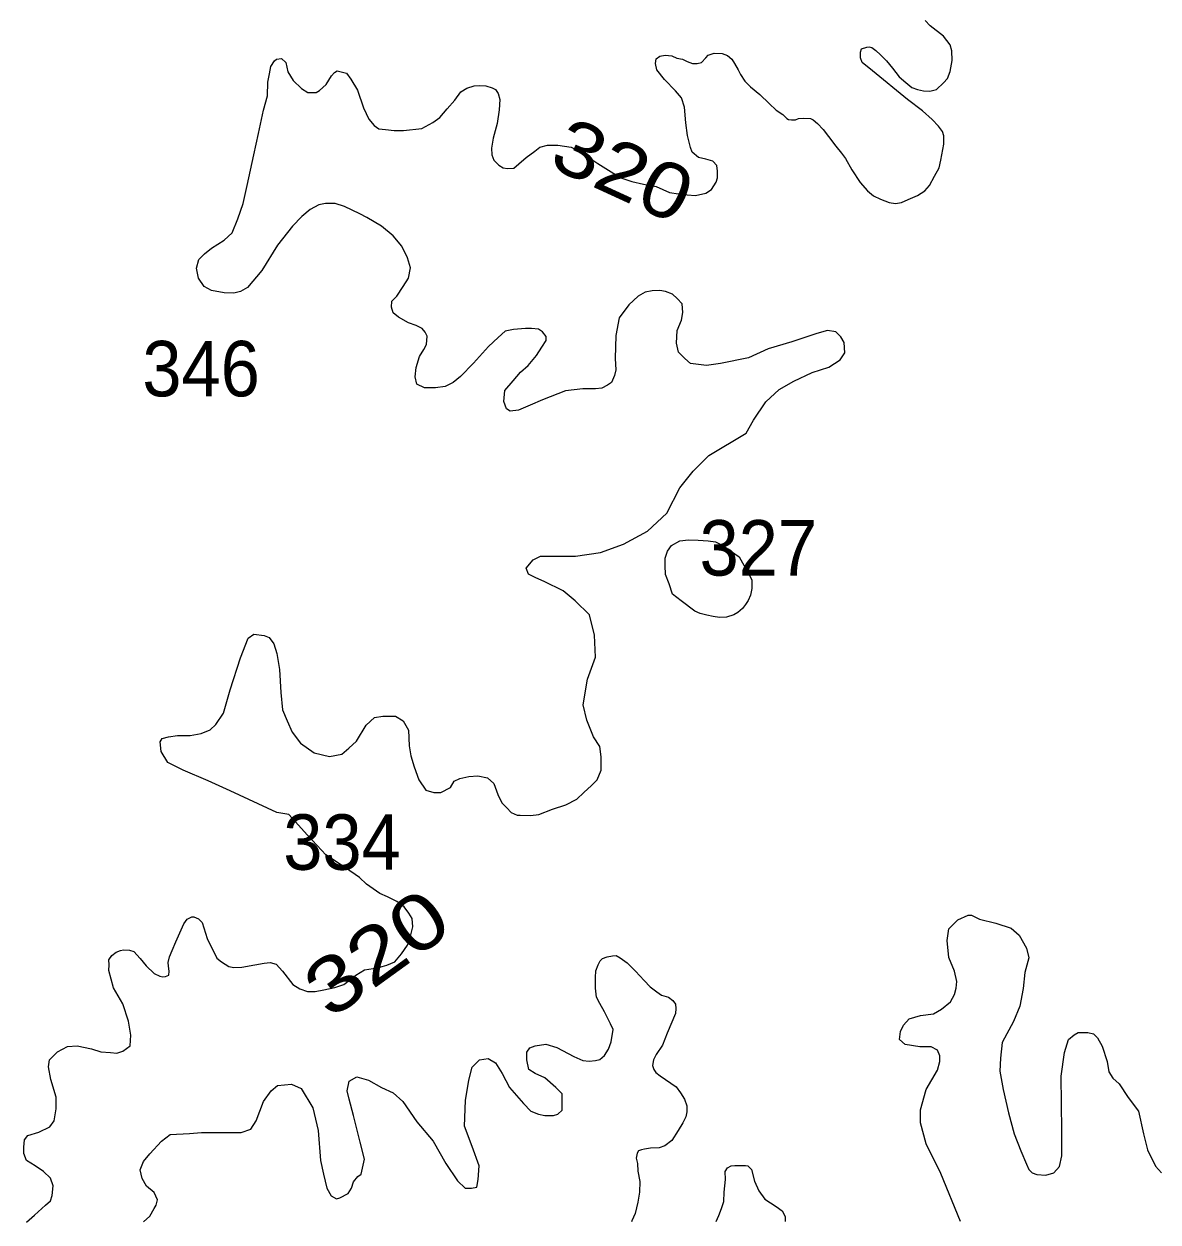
# Model space of a CAD drawing. Extents: x 445.4 to 500, y 8728.7 to 8784.
# Drawn here: x 482.626 to 485.899, y 8728.715 to 8732.172 of the extents above; entities that cross this region are included whole.
import ezdxf
from ezdxf.enums import TextEntityAlignment as Align

# ---------------------------------------------------------------- set-up
doc = ezdxf.new("R2010")
doc.units = 0
doc.header["$LTSCALE"] = 0.064
doc.layers.add('2', color=7, linetype='Continuous', lineweight=13)
doc.layers.add('21', color=7, linetype='Continuous')
doc.layers.add('61', color=7, linetype='Continuous')

msp = doc.modelspace()

# ---------------------------------------------------------------- linework, layer by layer
at = {"layer": '2'}
for points in [[(485.2988, 8732.0354), (485.3046, 8732.067), (485.3039, 8732.0943), (485.2988, 8732.1116), (485.2794, 8732.1368), (485.2412, 8732.1667), (485.2267, 8732.1818)], [(484.6097, 8731.6947), (484.6237, 8731.7157), (484.6272, 8731.7279), (484.6277, 8731.7473), (484.6258, 8731.7642), (484.6136, 8731.7763), (484.5939, 8731.7819), (484.5724, 8731.7866), (484.5545, 8731.8025), (484.5499, 8731.8156), (484.5405, 8731.8503), (484.5358, 8731.8867), (484.532, 8731.9326), (484.5236, 8731.9588), (484.5058, 8731.9794), (484.4748, 8732.0118), (484.4523, 8732.0399), (484.4485, 8732.0577), (484.4504, 8732.0717), (484.4607, 8732.0792), (484.4766, 8732.082), (484.4954, 8732.0802), (484.5104, 8732.0736), (484.5263, 8732.0708), (484.5395, 8732.0642), (484.5554, 8732.0577), (484.5685, 8732.0577), (484.5817, 8732.0614), (484.5938, 8732.0745), (484.6004, 8732.082), (484.6182, 8732.0876), (484.6407, 8732.0867), (484.6567, 8732.0811), (484.6689, 8732.0708), (484.6764, 8732.0577), (484.6867, 8732.0399), (484.6942, 8732.0268), (484.7064, 8732.0072), (484.7223, 8731.9913), (484.7495, 8731.9688), (484.7767, 8731.9426), (484.7964, 8731.9239), (484.8161, 8731.9108), (484.8279, 8731.8997), (484.8322, 8731.8969), (484.8409, 8731.8961), (484.8524, 8731.8961), (484.861, 8731.8997), (484.8762, 8731.9005), (484.8956, 8731.899), (484.9036, 8731.8954), (484.9165, 8731.8854), (484.9324, 8731.8674), (484.9482, 8731.8472), (484.9691, 8731.8192), (484.985, 8731.7991), (484.9965, 8731.784), (485.0147, 8731.7512), (485.0392, 8731.7146), (485.0608, 8731.6908), (485.0781, 8731.6764), (485.0975, 8731.6664), (485.1229, 8731.6567), (485.1416, 8731.6538), (485.1589, 8731.6567), (485.1776, 8731.6661), (485.205, 8731.6769), (485.2259, 8731.6905), (485.2396, 8731.7063), (485.254, 8731.7329), (485.267, 8731.7567), (485.272, 8731.779), (485.2807, 8731.8253), (485.2807, 8731.8491), (485.2771, 8731.8618), (485.2656, 8731.8769), (485.2469, 8731.8963), (485.2195, 8731.9215), (485.1756, 8731.9546), (485.0747, 8732.0366), (485.045, 8732.0615), (485.04, 8732.0745), (485.04, 8732.091), (485.0428, 8732.1003), (485.058, 8732.1054), (485.0652, 8732.1061), (485.0731, 8732.1047), (485.0846, 8732.096), (485.0976, 8732.0831), (485.1149, 8732.0658), (485.1322, 8732.0443), (485.1516, 8732.0198), (485.1713, 8732.003), (485.1886, 8731.9893), (485.2044, 8731.9829), (485.2224, 8731.9793), (485.2405, 8731.9786), (485.2592, 8731.9829), (485.2801, 8732.0023), (485.2909, 8732.0152), (485.2988, 8732.0354)], [(483.5239, 8731.6546), (483.496, 8731.6546), (483.477, 8731.6508), (483.4517, 8731.6369), (483.4276, 8731.6166), (483.401, 8731.5888), (483.3579, 8731.5344), (483.3123, 8731.4611), (483.2713, 8731.4117), (483.251, 8731.4003), (483.232, 8731.3953), (483.2041, 8731.3966), (483.1674, 8731.4029), (483.1458, 8731.4143), (483.1294, 8731.4383), (483.1243, 8731.4674), (483.1306, 8731.4927), (483.1471, 8731.5091), (483.1674, 8731.5256), (483.2041, 8731.5483), (483.2269, 8731.5698), (483.2434, 8731.6103), (483.2586, 8731.6546), (483.27, 8731.7064), (483.289, 8731.7944), (483.3029, 8731.8564), (483.3169, 8731.9234), (483.3283, 8731.9648), (483.3296, 8732.004), (483.3347, 8732.028), (483.3385, 8732.0495), (483.3486, 8732.0659), (483.3549, 8732.071), (483.3689, 8732.0723), (483.3815, 8732.0609), (483.3879, 8732.0343), (483.4031, 8732.009), (483.4272, 8731.9863), (483.4449, 8731.9749), (483.469, 8731.9749), (483.4791, 8731.9799), (483.4981, 8731.9976), (483.5133, 8732.0229), (483.5222, 8732.0318), (483.5298, 8732.0369), (483.5564, 8732.0305), (483.5691, 8732.0128), (483.5881, 8731.9812), (483.6058, 8731.9306), (483.621, 8731.8977), (483.6362, 8731.8788), (483.6502, 8731.8699), (483.6692, 8731.8674), (483.6945, 8731.8649), (483.7211, 8731.8649), (483.7742, 8731.8704), (483.8062, 8731.888), (483.826, 8731.9023), (483.847, 8731.9276), (483.869, 8731.9519), (483.8867, 8731.9761), (483.9043, 8731.9871), (483.9253, 8731.9937), (483.9418, 8731.9948), (483.9584, 8731.9937), (483.9771, 8731.9882), (483.987, 8731.9827), (483.9948, 8731.9717), (483.9992, 8731.9541), (483.997, 8731.9243), (483.9915, 8731.8847), (483.9804, 8731.8429), (483.9749, 8731.8143), (483.976, 8731.7944), (483.9815, 8731.779), (483.9959, 8731.7647), (484.0091, 8731.757), (484.0212, 8731.7548), (484.04, 8731.7559), (484.0543, 8731.7691), (484.0753, 8731.7867), (484.1006, 8731.8054), (484.1144, 8731.817), (484.1371, 8731.8222), (484.1669, 8731.8222), (484.2054, 8731.817), (484.2317, 8731.8047), (484.2562, 8731.7873), (484.2824, 8731.7698), (484.3209, 8731.7453), (484.3489, 8731.7279), (484.3804, 8731.7174), (484.4137, 8731.7104), (484.4504, 8731.7034), (484.4697, 8731.6947), (484.4889, 8731.686), (484.5152, 8731.6825), (484.5397, 8731.679), (484.5642, 8731.6772), (484.5939, 8731.6842), (484.6097, 8731.6947)], [(484.7106, 8730.9916), (484.7316, 8731.0291), (484.7666, 8731.0823), (484.8052, 8731.1172), (484.8475, 8731.1411), (484.9009, 8731.1668), (484.9487, 8731.1815), (484.9818, 8731.2035), (484.9947, 8731.2237), (484.9929, 8731.2531), (484.9837, 8731.2696), (484.9689, 8731.2843), (484.945, 8731.288), (484.9137, 8731.2788), (484.842, 8731.2549), (484.7739, 8731.2347), (484.7169, 8731.209), (484.636, 8731.1925), (484.5955, 8731.187), (484.5495, 8731.1925), (484.5329, 8731.2072), (484.5145, 8731.2255), (484.509, 8731.2512), (484.5109, 8731.288), (484.5237, 8731.3173), (484.5274, 8731.3394), (484.5256, 8731.3651), (484.5109, 8731.3798), (484.498, 8731.3926), (484.4778, 8731.4), (484.4612, 8731.4036), (484.4391, 8731.4018), (484.4189, 8731.3981), (484.3986, 8731.3871), (484.3711, 8731.3614), (484.3435, 8731.3247), (484.3343, 8731.2733), (484.3324, 8731.2072), (484.3343, 8731.1741), (484.3306, 8731.1576), (484.3214, 8731.1374), (484.3103, 8731.13), (484.2938, 8731.1209), (484.2754, 8731.119), (484.2386, 8731.119), (484.1889, 8731.1135), (484.1228, 8731.0875), (484.0864, 8731.0718), (484.0529, 8731.0579), (484.0288, 8731.0553), (484.0187, 8731.0617), (484.0111, 8731.0832), (484.0136, 8731.1148), (484.0377, 8731.1426), (484.0592, 8731.1679), (484.0807, 8731.1869), (484.1048, 8731.216), (484.12, 8731.24), (484.1327, 8731.259), (484.1327, 8731.2703), (484.1226, 8731.2842), (484.1112, 8731.2918), (484.0909, 8731.2931), (484.0731, 8731.2931), (484.0389, 8731.2906), (484.0149, 8731.2855), (483.9946, 8731.2678), (483.9667, 8731.2413), (483.9236, 8731.1932), (483.8856, 8731.1553), (483.8641, 8731.1375), (483.8413, 8731.1262), (483.8134, 8731.1224), (483.7817, 8731.1224), (483.7602, 8731.1325), (483.7551, 8731.154), (483.7576, 8731.1805), (483.7678, 8731.2122), (483.7804, 8731.2324), (483.788, 8731.2476), (483.7893, 8731.2716), (483.7842, 8731.283), (483.7754, 8731.2931), (483.7576, 8731.302), (483.7361, 8731.3095), (483.7069, 8731.326), (483.6917, 8731.3386), (483.6867, 8731.3551), (483.6879, 8731.3728), (483.7019, 8731.3867), (483.7203, 8731.4143), (483.7355, 8731.4383), (483.7418, 8731.4686), (483.733, 8731.4977), (483.7165, 8731.5306), (483.6912, 8731.561), (483.6582, 8731.5888), (483.6151, 8731.6141), (483.5949, 8731.6242), (483.5505, 8731.6457), (483.5239, 8731.6546)], [(483.4968, 8729.7749), (483.472, 8729.8015), (483.4433, 8729.832), (483.4185, 8729.8605), (483.3899, 8729.891), (483.3556, 8729.8967), (483.2207, 8729.9597), (483.1577, 8729.988), (483.0853, 8730.0194), (483.0412, 8730.0414), (483.0223, 8730.0729), (483.019, 8730.1007), (483.0245, 8730.1099), (483.0431, 8730.1155), (483.069, 8730.1192), (483.106, 8730.1192), (483.1375, 8730.1247), (483.1634, 8730.1358), (483.18, 8730.1506), (483.2022, 8730.1838), (483.2207, 8730.2504), (483.2504, 8730.3427), (483.2726, 8730.4), (483.2892, 8730.4111), (483.3188, 8730.4074), (483.3337, 8730.4018), (483.3466, 8730.3834), (483.3559, 8730.3557), (483.3633, 8730.3095), (483.367, 8730.243), (483.3725, 8730.1931), (483.3855, 8730.1617), (483.4003, 8730.1284), (483.4244, 8730.097), (483.4632, 8730.0693), (483.5076, 8730.0582), (483.5428, 8730.0656), (483.5632, 8730.0822), (483.5854, 8730.1026), (483.6132, 8730.1487), (483.6372, 8730.1709), (483.6613, 8730.1746), (483.6983, 8730.1746), (483.7205, 8730.1617), (483.7353, 8730.134), (483.7372, 8730.0896), (483.7427, 8730.0601), (483.752, 8730.0287), (483.7658, 8729.9911), (483.7861, 8729.9616), (483.8084, 8729.9542), (483.8287, 8729.9542), (483.8565, 8729.969), (483.8676, 8729.9874), (483.8842, 8729.9948), (483.9102, 8730.0004), (483.9361, 8730.0022), (483.9638, 8729.9967), (483.9823, 8729.9801), (483.9934, 8729.9487), (484.0046, 8729.9246), (484.0194, 8729.9099), (484.0323, 8729.8969), (484.049, 8729.8895), (484.0582, 8729.8895), (484.0878, 8729.8877), (484.1119, 8729.8914), (484.1508, 8729.9062), (484.1897, 8729.9191), (484.2211, 8729.9357), (484.2415, 8729.9542), (484.2637, 8729.9745), (484.2804, 8729.9911), (484.2915, 8730.0189), (484.2915, 8730.0576), (484.2878, 8730.0872), (484.2692, 8730.1149), (484.2507, 8730.163), (484.2396, 8730.2073), (484.2518, 8730.2811), (484.2751, 8730.3449), (484.2722, 8730.4088), (484.2576, 8730.4669), (484.2169, 8730.5075), (484.182, 8730.5365), (484.1271, 8730.5635), (484.1028, 8730.5739), (484.082, 8730.5842), (484.0751, 8730.6016), (484.0959, 8730.6258), (484.1167, 8730.6362), (484.1618, 8730.6362), (484.2173, 8730.6362), (484.2901, 8730.6466), (484.356, 8730.6708), (484.4254, 8730.7089), (484.4809, 8730.7608), (484.5191, 8730.8335), (484.5572, 8730.882), (484.6023, 8730.927), (484.7106, 8730.9916)], [(482.6333, 8728.715), (482.6564, 8728.7347), (482.6883, 8728.7637), (482.7021, 8728.7762), (482.7077, 8728.7914), (482.7104, 8728.8191), (482.7021, 8728.8412), (482.6827, 8728.8606), (482.6578, 8728.8772), (482.6328, 8728.8924), (482.6259, 8728.9132), (482.6259, 8728.9312), (482.6273, 8728.9519), (482.637, 8728.9644), (482.6689, 8728.974), (482.7007, 8728.9893), (482.7132, 8729.0072), (482.7188, 8729.0418), (482.7188, 8729.075), (482.7035, 8729.1268), (482.6972, 8729.1624), (482.6993, 8729.1834), (482.7224, 8729.2064), (482.7517, 8729.2211), (482.779, 8729.2231), (482.821, 8729.2148), (482.8482, 8729.2064), (482.8755, 8729.2043), (482.8944, 8729.2022), (482.9112, 8729.2085), (482.9321, 8729.2231), (482.9342, 8729.2545), (482.9279, 8729.2943), (482.9112, 8729.3446), (482.8839, 8729.3906), (482.8713, 8729.4409), (482.8717, 8729.4572), (482.8708, 8729.4714), (482.8797, 8729.4839), (482.8922, 8729.4937), (482.9046, 8729.499), (482.9135, 8729.5008), (482.9305, 8729.4999), (482.943, 8729.4954), (482.9608, 8729.4759), (482.9786, 8729.4545), (483.0018, 8729.4323), (483.0178, 8729.4243), (483.0267, 8729.4225), (483.0348, 8729.4234), (483.0437, 8729.4278), (483.0446, 8729.4385), (483.0428, 8729.4536), (483.0419, 8729.4643), (483.0455, 8729.4803), (483.0535, 8729.499), (483.0642, 8729.5239), (483.0873, 8729.5752), (483.0972, 8729.5887), (483.1107, 8729.5961), (483.1157, 8729.5961), (483.1292, 8729.5899), (483.1403, 8729.5789), (483.1551, 8729.5333), (483.1822, 8729.4767), (483.1958, 8729.4656), (483.2168, 8729.4521), (483.2316, 8729.4496), (483.255, 8729.4509), (483.292, 8729.457), (483.3191, 8729.462), (483.3364, 8729.4644), (483.3536, 8729.4595), (483.3721, 8729.4386), (483.4016, 8729.4001), (483.4216, 8729.3876), (483.4441, 8729.3801), (483.4666, 8729.3801), (483.4916, 8729.3851), (483.5229, 8729.3914), (483.5491, 8729.4001), (483.5691, 8729.4163), (483.5841, 8729.4275), (483.6091, 8729.4425), (483.6466, 8729.4487), (483.6728, 8729.4562), (483.6966, 8729.4662), (483.7153, 8729.4887), (483.7328, 8729.5136), (483.7428, 8729.5435), (483.7478, 8729.5672), (483.7466, 8729.5909), (483.7366, 8729.6059), (483.7228, 8729.6246), (483.7016, 8729.6396), (483.6753, 8729.6533), (483.6529, 8729.6633), (483.6144, 8729.6902), (483.5944, 8729.7089), (483.554, 8729.7368), (483.4968, 8729.7749)], [(485.3284, 8728.7164), (485.2716, 8728.8547), (485.2297, 8728.9407), (485.2134, 8729.0012), (485.2134, 8729.0384), (485.2298, 8729.0972), (485.2624, 8729.153), (485.2694, 8729.1786), (485.2694, 8729.1949), (485.2624, 8729.2112), (485.2438, 8729.2205), (485.2112, 8729.2205), (485.1692, 8729.2274), (485.1529, 8729.2414), (485.1553, 8729.2646), (485.1646, 8729.2832), (485.1809, 8729.3018), (485.2135, 8729.3111), (485.2508, 8729.3158), (485.2741, 8729.3297), (485.2997, 8729.3507), (485.3113, 8729.3716), (485.316, 8729.3902), (485.3183, 8729.4088), (485.3113, 8729.439), (485.295, 8729.4785), (485.2904, 8729.5274), (485.2952, 8729.561), (485.3208, 8729.5866), (485.3511, 8729.6006), (485.3604, 8729.6006), (485.3837, 8729.5889), (485.4303, 8729.5773), (485.4746, 8729.5634), (485.4979, 8729.5424), (485.5188, 8729.5052), (485.5258, 8729.4773), (485.5142, 8729.4355), (485.5095, 8729.389), (485.5002, 8729.3378), (485.4816, 8729.2937), (485.4489, 8729.2332), (485.4444, 8729.188), (485.4421, 8729.1508), (485.4514, 8729.0973), (485.4677, 8729.0299), (485.484, 8728.9695), (485.5026, 8728.9206), (485.519, 8728.8824), (485.526, 8728.8662), (485.5353, 8728.8569), (485.5493, 8728.8522), (485.5749, 8728.8499), (485.5982, 8728.8569), (485.6145, 8728.8755), (485.6215, 8728.9057), (485.6215, 8728.9778), (485.6192, 8729.1359), (485.6286, 8729.2042), (485.6402, 8729.2414), (485.6565, 8729.2554), (485.6682, 8729.2624), (485.6961, 8729.2624), (485.7124, 8729.2577), (485.7241, 8729.2461), (485.738, 8729.2228), (485.752, 8729.1787), (485.7567, 8729.1484), (485.7683, 8729.1298), (485.787, 8729.1136), (485.8126, 8729.074), (485.8429, 8729.0345), (485.8568, 8728.9694), (485.8685, 8728.9229), (485.8918, 8728.8764), (485.9086, 8728.8569)], [(484.2752, 8729.3895), (484.2752, 8729.4206), (484.2763, 8729.4395), (484.2826, 8729.4574), (484.2888, 8729.4691), (484.2959, 8729.4753), (484.3091, 8729.48), (484.3248, 8729.4831), (484.3349, 8729.4839), (484.3466, 8729.4777), (484.3669, 8729.4629), (484.3912, 8729.4387), (484.4154, 8729.4122), (484.4333, 8729.3942), (484.4521, 8729.3794), (484.4662, 8729.3693), (484.4857, 8729.3638), (484.499, 8729.3545), (484.506, 8729.3436), (484.5076, 8729.3311), (484.506, 8729.317), (484.4822, 8729.2603), (484.4685, 8729.2255), (484.4506, 8729.1988), (484.4425, 8729.1834), (484.4401, 8729.1672), (484.4433, 8729.1551), (484.449, 8729.1462), (484.462, 8729.1365), (484.5078, 8729.1055), (484.5211, 8729.0882), (484.5318, 8729.0695), (484.5385, 8729.0508), (484.5385, 8729.0334), (484.5359, 8729.0187), (484.5278, 8729.0014), (484.5144, 8728.9787), (484.4957, 8728.9506), (484.4754, 8728.9351), (484.4593, 8728.9296), (484.434, 8728.9284), (484.4166, 8728.9257), (484.4077, 8728.9234), (484.3993, 8728.92), (484.3954, 8728.9135), (484.3931, 8728.8996), (484.3965, 8728.8843), (484.3978, 8728.8616), (484.4032, 8728.8323), (484.4019, 8728.8016), (484.3978, 8728.7722), (484.3898, 8728.7401), (484.3804, 8728.7188), (484.3797, 8728.716)], [(482.971, 8728.7152), (482.9892, 8728.7324), (483.0016, 8728.754), (483.0078, 8728.7633), (483.0109, 8728.7787), (483.0016, 8728.8003), (482.9799, 8728.8189), (482.9675, 8728.8405), (482.9614, 8728.8652), (482.9706, 8728.8899), (482.9892, 8728.9116), (483.0233, 8728.9486), (483.048, 8728.9672), (483.1037, 8728.9703), (483.1378, 8728.9733), (483.1997, 8728.9733), (483.2275, 8728.9733), (483.2523, 8728.9733), (483.2802, 8728.9826), (483.2956, 8729.0073), (483.3173, 8729.0629), (483.339, 8729.0938), (483.3575, 8729.1093), (483.3978, 8729.1124), (483.4256, 8729.1), (483.4597, 8729.0444), (483.4752, 8728.9795), (483.4814, 8728.893), (483.4906, 8728.8529), (483.4999, 8728.8127), (483.5123, 8728.7911), (483.5278, 8728.7818), (483.5371, 8728.7849), (483.5618, 8728.7973), (483.5711, 8728.8127), (483.5773, 8728.8312), (483.5897, 8728.8467), (483.599, 8728.8529), (483.6083, 8728.8961), (483.5959, 8728.9455), (483.5773, 8729.0228), (483.5649, 8729.0691), (483.5587, 8729.0938), (483.5649, 8729.1216), (483.5866, 8729.134), (483.6206, 8729.1247), (483.6578, 8729.1031), (483.6918, 8729.0877), (483.7197, 8729.0629), (483.7599, 8729.0042), (483.8064, 8728.9486), (483.8435, 8728.8838), (483.8775, 8728.8343), (483.8992, 8728.8127), (483.9178, 8728.8127), (483.9333, 8728.8158), (483.9364, 8728.8374), (483.9395, 8728.8776), (483.919, 8728.9332), (483.8973, 8728.9919), (483.9004, 8729.066), (483.9097, 8729.1247), (483.919, 8729.1618), (483.9407, 8729.1834), (483.9654, 8729.1865), (483.9871, 8729.1741), (484.0057, 8729.1433), (484.0273, 8729.1031), (484.0676, 8729.0568), (484.0892, 8729.0351), (484.1109, 8729.0259), (484.1295, 8729.0228), (484.1542, 8729.0228), (484.1666, 8729.0259), (484.179, 8729.0382), (484.179, 8729.0629), (484.179, 8729.0846), (484.1604, 8729.1031), (484.1295, 8729.1309), (484.1016, 8729.1433), (484.0831, 8729.1556), (484.0769, 8729.1834), (484.0769, 8729.205), (484.0861, 8729.2174), (484.1016, 8729.2236), (484.132, 8729.2286), (484.1636, 8729.2185), (484.2132, 8729.1926), (484.2391, 8729.1813), (484.2571, 8729.1791), (484.2752, 8729.1813), (484.2876, 8729.1836), (484.3011, 8729.196), (484.3124, 8729.214), (484.3203, 8729.2353), (484.3259, 8729.2702), (484.3191, 8729.2871), (484.3011, 8729.322), (484.2876, 8729.3456), (484.2785, 8729.3636), (484.2752, 8729.3895)], [(484.6235, 8728.7161), (484.6316, 8728.7339), (484.6391, 8728.7539), (484.6454, 8728.7738), (484.6466, 8728.8013), (484.6504, 8728.8375), (484.6491, 8728.8612), (484.6566, 8728.8711), (484.6666, 8728.8774), (484.6779, 8728.8786), (484.6941, 8728.8786), (484.7078, 8728.8786), (484.7153, 8728.8774), (484.7253, 8728.8662), (484.7341, 8728.8325), (484.7466, 8728.805), (484.7641, 8728.7813), (484.7966, 8728.7601), (484.8141, 8728.7476), (484.8228, 8728.7314), (484.8228, 8728.7164), (484.8228, 8728.7162)]]:
    msp.add_lwpolyline(points, dxfattribs=at)
msp.add_lwpolyline([(484.5622, 8730.4775), (484.5225, 8730.5072), (484.4976, 8730.527), (484.4877, 8730.5568), (484.4778, 8730.5832), (484.4761, 8730.6096), (484.4761, 8730.6311), (484.4827, 8730.6509), (484.4943, 8730.6674), (484.5192, 8730.6807), (484.544, 8730.684), (484.5721, 8730.6823), (484.6003, 8730.6807), (484.6218, 8730.6774), (484.6433, 8730.6674), (484.6897, 8730.6344), (484.7128, 8730.5931), (484.7261, 8730.5683), (484.7261, 8730.5435), (484.7228, 8730.5237), (484.7161, 8730.5088), (484.7079, 8730.4973), (484.6996, 8730.4857), (484.6863, 8730.4741), (484.6748, 8730.4675), (484.6532, 8730.4609), (484.6334, 8730.4593), (484.6152, 8730.4626), (484.597, 8730.4659), (484.5771, 8730.4708)], close=True, dxfattribs=at)

# ---------------------------------------------------------------- texts
at = {"layer": '21', "width": 0.95}
for s, p in [('346', (482.9676, 8731.0977)), ('327', (484.5756, 8730.5805)), ('334', (483.3743, 8729.7315))]:
    msp.add_text(s, height=0.16, dxfattribs=at).set_placement(p)
at = {"layer": '61'}
for rotation, width, p in [(335.356, 1.15, (484.3217, 8731.6775)), (35.853, 1.25, (483.6905, 8729.4276))]:
    msp.add_text('320', height=0.16, rotation=rotation, dxfattribs=dict(at, width=width)).set_placement(p, align=Align.CENTER)

doc.saveas('drawing.dxf')
